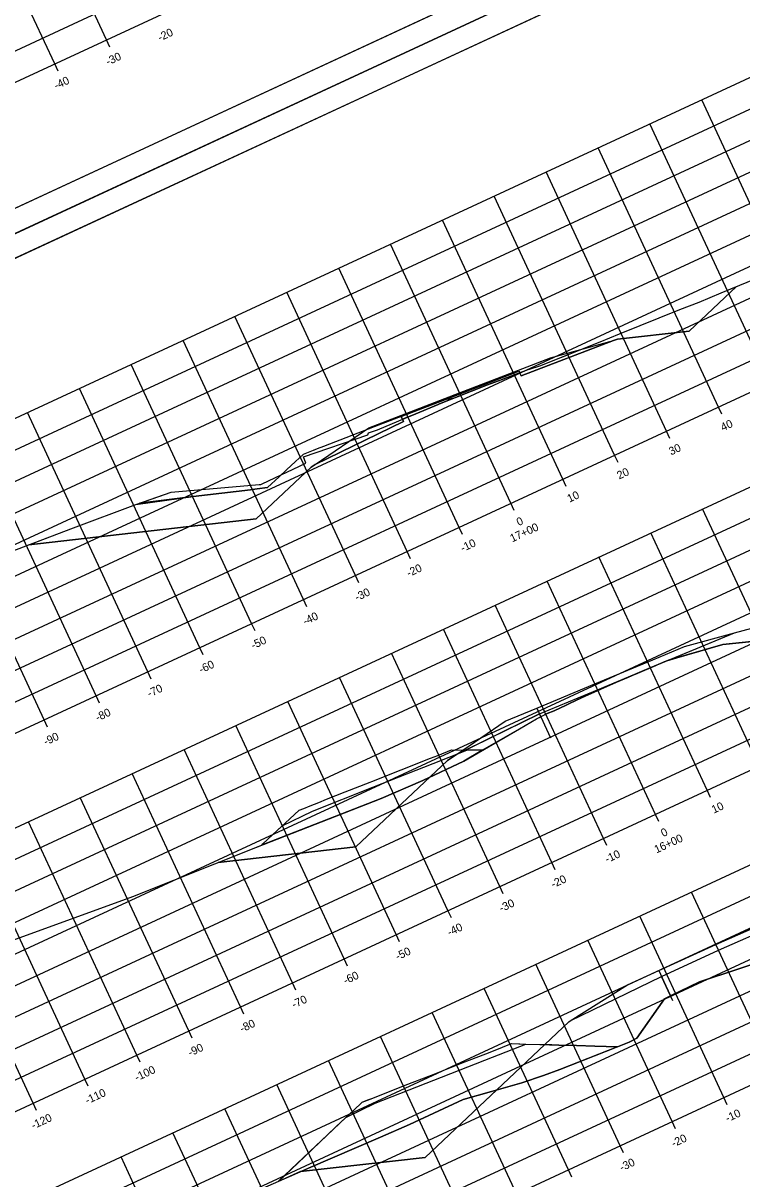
# Model space of a CAD drawing. Extents: x 1354696 to 1366163, y 660729 to 670380.
# Drawn here: x 1365495.6 to 1365621.3, y 665134.7 to 665336.9 of the extents above; entities that cross this region are included whole.
import ezdxf

# ---------------------------------------------------------------- set-up
doc = ezdxf.new("R2010")
doc.units = 0
for name, color, linetype in [('R_Alt Surface', 7, 'Continuous'), ('R_Axis', 7, 'Continuous'), ('R_Axis Annot', 7, 'Continuous'), ('R_Border', 7, 'Continuous'), ('R_Exist Surface', 7, 'Continuous'), ('R_Fin Surface', 7, 'Continuous'), ('R_Grid', 7, 'Continuous'), ('R_No Plot', 7, 'Continuous'), ('R_Xsect Slope', 7, 'Continuous')]:
    doc.layers.add(name, color=color, linetype=linetype)

msp = doc.modelspace()

# ---------------------------------------------------------------- linework, layer by layer
at = {"layer": 'R_Alt Surface'}
for points in [[(1365546.64, 665259.7), (1365562.09, 665267.25), (1365561.69, 665268.12), (1365571.98, 665272.09), (1365582.27, 665276.05), (1365582.68, 665275.19), (1365598.8, 665281.41)], [(1365571.36, 665208.97), (1365585.86, 665216.06), (1365596.03, 665220.29), (1365606.19, 665224.52), (1365619.97, 665230.25)], [(1365540.89, 665196.47), (1365546.16, 665199.06), (1365556.7, 665203.23), (1365567.26, 665207.41), (1365573.16, 665209.74)], [(1365591.26, 665162.34), (1365607.19, 665170.12), (1365617.19, 665174.7), (1365627.26, 665179.14), (1365640.98, 665185.17)], [(1365552.02, 665145.44), (1365557.14, 665147.94), (1365567.4, 665151.97), (1365577.66, 665156), (1365583.51, 665158.29)]]:
    msp.add_lwpolyline(points, dxfattribs=at)
msp.add_lwpolyline([(1365571.98, 665272.09), (1365582.27, 665276.05), (1365582.42, 665275.74), (1365579.62, 665274.68), (1365579.33, 665274.58), (1365576.79, 665273.63), (1365576.51, 665273.53), (1365573.98, 665272.55), (1365573.71, 665272.43), (1365571.19, 665271.42), (1365570.92, 665271.31), (1365568.39, 665270.31), (1365568.13, 665270.19), (1365564.26, 665268.58), (1365563.84, 665268.41), (1365563.68, 665268.35), (1365562.37, 665267.82), (1365561.92, 665267.63), (1365561.69, 665268.12)], close=True, dxfattribs=at)
at = {"layer": 'R_Axis'}
for p, q in [((1365401.32, 665283.48), (1365673.42, 665409.81)), ((1365510.75, 665332.74), (1365510.16, 665334.01)), ((1365501.68, 665328.53), (1365501.09, 665329.8)), ((1365444.83, 665189.75), (1365716.94, 665316.08)), ((1365617.75, 665268.49), (1365617.16, 665269.76)), ((1365608.68, 665264.27), (1365608.09, 665265.54)), ((1365470.1, 665135.33), (1365742.2, 665261.66)), ((1365599.61, 665260.06), (1365599.02, 665261.33)), ((1365590.54, 665255.85), (1365589.95, 665257.12)), ((1365581.47, 665251.64), (1365580.88, 665252.91)), ((1365572.4, 665247.43), (1365571.81, 665248.7)), ((1365563.33, 665243.22), (1365562.74, 665244.49)), ((1365554.26, 665239.01), (1365553.67, 665240.28)), ((1365545.19, 665234.8), (1365544.6, 665236.07)), ((1365536.12, 665230.59), (1365535.53, 665231.86)), ((1365527.05, 665226.38), (1365526.46, 665227.65)), ((1365517.98, 665222.16), (1365517.39, 665223.43)), ((1365508.91, 665217.95), (1365508.32, 665219.22)), ((1365491.15, 665089.97), (1365763.26, 665216.31)), ((1365499.84, 665213.74), (1365499.25, 665215.01)), ((1365615.81, 665201.43), (1365615.22, 665202.7)), ((1365606.74, 665197.22), (1365606.15, 665198.49)), ((1365597.67, 665193.01), (1365597.08, 665194.28)), ((1365588.6, 665188.8), (1365588.01, 665190.07)), ((1365579.53, 665184.59), (1365578.94, 665185.86)), ((1365570.46, 665180.38), (1365569.87, 665181.65)), ((1365561.39, 665176.17), (1365560.8, 665177.44)), ((1365552.32, 665171.95), (1365551.73, 665173.22)), ((1365543.25, 665167.74), (1365542.66, 665169.01)), ((1365534.18, 665163.53), (1365533.59, 665164.8)), ((1365525.11, 665159.32), (1365524.52, 665160.59)), ((1365516.04, 665155.11), (1365515.45, 665156.38)), ((1365506.97, 665150.9), (1365506.38, 665152.17)), ((1365618.72, 665147.66), (1365618.13, 665148.93)), ((1365497.9, 665146.69), (1365497.31, 665147.96)), ((1365609.65, 665143.45), (1365609.06, 665144.72)), ((1365600.58, 665139.24), (1365599.99, 665140.51)), ((1365591.51, 665135.03), (1365590.92, 665136.3))]:
    msp.add_line(p, q, dxfattribs=at)
at = {"layer": 'R_Border'}
for p, q in [((1365689.26, 665395.11), (1365402.48, 665261.97)), ((1365405.8, 665254.82), (1365692.58, 665387.96)), ((1365544.25, 665318.81), (1365544.25, 665318.81)), ((1365544.25, 665318.81), (1365544.25, 665318.81))]:
    msp.add_line(p, q, dxfattribs=at)
at = {"layer": 'R_Exist Surface'}
for points in [[(1365491.95, 665243.9), (1365504.36, 665248.63), (1365515.27, 665252.7), (1365521.45, 665254.88), (1365536.83, 665256.22), (1365537.16, 665256.22), (1365537.35, 665256.31), (1365545, 665259.96), (1365544.63, 665261.05), (1365555.86, 665264.91), (1365555.96, 665265.24), (1365557.56, 665265.77), (1365562.37, 665267.82), (1365563.68, 665268.35), (1365563.84, 665268.41), (1365564.26, 665268.58), (1365568.13, 665270.19), (1365568.39, 665270.31), (1365570.92, 665271.31), (1365571.19, 665271.42), (1365573.71, 665272.43), (1365573.98, 665272.55), (1365576.51, 665273.53), (1365576.79, 665273.63), (1365579.33, 665274.58), (1365579.62, 665274.68), (1365583.74, 665276.24), (1365583.91, 665276.31), (1365584.14, 665276.38), (1365585.94, 665276.95), (1365596.51, 665281.17), (1365599.86, 665282.54), (1365610.4, 665286.81), (1365613.79, 665288.12), (1365617.64, 665289.77), (1365641.36, 665299.46)], [(1365488.56, 665174.61), (1365514.78, 665184.09), (1365536.26, 665192.69), (1365558.17, 665201.29), (1365565.48, 665204.4), (1365572.64, 665207.82), (1365582.36, 665213.46), (1365585.36, 665215.18), (1365585.58, 665215.29), (1365586.77, 665215.89), (1365587.21, 665216.11), (1365588.44, 665216.59), (1365590.51, 665217.6), (1365591.14, 665217.89), (1365593.22, 665218.88), (1365593.85, 665219.17), (1365595.94, 665220.13), (1365596.58, 665220.42), (1365598.69, 665221.31), (1365599.35, 665221.59), (1365601.43, 665222.49), (1365602.1, 665222.78), (1365603.07, 665223.2), (1365606.2, 665224.56), (1365607.76, 665225.21), (1365608.13, 665225.37), (1365609.91, 665225.87), (1365617.94, 665228.21), (1365627.61, 665229.19)], [(1365524.74, 665127.47), (1365545.45, 665136.59), (1365558.06, 665142.02), (1365563.14, 665144.2), (1365572.55, 665148.6), (1365577.46, 665150), (1365582.8, 665151.54), (1365586.55, 665152.82), (1365589.45, 665153.82), (1365601.55, 665158.63), (1365602.88, 665159.3), (1365607.71, 665166.19), (1365613.87, 665169.18), (1365627.62, 665173.72)]]:
    msp.add_lwpolyline(points, dxfattribs=at)
at = {"layer": 'R_Fin Surface'}
for points in [[(1365496.54, 665245.65), (1365536.35, 665250.17), (1365545.97, 665259.24), (1365546.64, 665259.7), (1365556.01, 665266.11), (1365561.62, 665268.27), (1365571.91, 665272.24), (1365582.2, 665276.21), (1365587.81, 665278.37), (1365598.8, 665281.41), (1365599.53, 665281.61), (1365612.03, 665283.03), (1365620.34, 665290.87)], [(1365515.99, 665252.94), (1365525.3, 665254.08), (1365535.36, 665255.3), (1365536.48, 665255.44), (1365538.3, 665255.66), (1365540.33, 665257.56), (1365541.62, 665258.77), (1365542.44, 665259.54), (1365544.58, 665261.54), (1365546.34, 665262.22), (1365546.5, 665262.28), (1365547.03, 665262.48), (1365548.18, 665262.93), (1365557.01, 665266.34), (1365564.77, 665269.33), (1365567.53, 665270.39), (1365569.32, 665271.09), (1365569.44, 665271.13), (1365569.63, 665271.15), (1365570.81, 665271.3), (1365570.92, 665271.31)], [(1365529.69, 665190.06), (1365553.78, 665192.79), (1365569.8, 665207.91), (1365571.36, 665208.97), (1365579.85, 665214.78), (1365585.39, 665217.08), (1365595.55, 665221.31), (1365605.72, 665225.54), (1365611.26, 665227.85), (1365619.97, 665230.25), (1365622.99, 665231.09), (1365647.94, 665233.92), (1365658.58, 665243.96)], [(1365537.24, 665193.07), (1365537.36, 665193.17), (1365537.51, 665193.31), (1365540.02, 665195.66), (1365540.63, 665196.23), (1365540.89, 665196.47), (1365541.41, 665196.95), (1365543.83, 665199.21), (1365544.65, 665199.53), (1365545.74, 665199.97), (1365547.31, 665200.58), (1365548.65, 665201.12), (1365551.9, 665202.4), (1365556.24, 665204.12), (1365556.28, 665204.13), (1365556.58, 665204.25), (1365566.84, 665208.31), (1365568.08, 665208.8), (1365570.46, 665209.75), (1365572.2, 665209.74), (1365573.16, 665209.74), (1365573.51, 665209.75), (1365575.97, 665209.75)], [(1365544.05, 665135.97), (1365565.87, 665138.44), (1365591.03, 665162.19), (1365591.26, 665162.34), (1365601.26, 665168.64), (1365606.72, 665171.14), (1365616.72, 665175.72), (1365626.79, 665180.16), (1365632.33, 665182.47), (1365640.98, 665185.17), (1365643.88, 665186.08), (1365679.57, 665190.13), (1365680.64, 665191.14)], [(1365540.31, 665134.38), (1365544.81, 665138.63), (1365545.7, 665139.47), (1365548.73, 665142.33), (1365550.28, 665143.8), (1365552.02, 665145.44), (1365553.34, 665146.69), (1365554.86, 665148.12), (1365555.87, 665148.51), (1365556.72, 665148.85), (1365562.41, 665151.09), (1365566.98, 665152.88), (1365572.83, 665155.17), (1365577.24, 665156.9), (1365579.39, 665157.75), (1365580.97, 665158.37), (1365582.44, 665158.33), (1365583.51, 665158.29), (1365585.95, 665158.22), (1365587.68, 665158.17), (1365589.24, 665158.13), (1365592.36, 665158.04), (1365595.56, 665157.95), (1365599.54, 665157.83)]]:
    msp.add_lwpolyline(points, dxfattribs=at)
at = {"layer": 'R_Grid'}
for p, q in [((1365399.21, 665288.01), (1365671.31, 665414.34)), ((1365401.32, 665283.48), (1365673.42, 665409.81)), ((1365510.16, 665334.01), (1365491.21, 665374.82)), ((1365501.09, 665329.8), (1365482.14, 665370.61)), ((1365423.78, 665235.1), (1365695.88, 665361.43)), ((1365425.88, 665230.56), (1365697.99, 665356.89)), ((1365427.99, 665226.03), (1365700.09, 665352.36)), ((1365430.09, 665221.49), (1365702.2, 665347.82)), ((1365432.2, 665216.96), (1365704.3, 665343.29)), ((1365434.3, 665212.42), (1365706.41, 665338.75)), ((1365436.41, 665207.89), (1365708.51, 665334.22)), ((1365438.52, 665203.35), (1365710.62, 665329.68)), ((1365440.62, 665198.82), (1365712.72, 665325.15)), ((1365635.3, 665278.18), (1365614.25, 665323.53)), ((1365442.73, 665194.28), (1365714.83, 665320.61)), ((1365626.23, 665273.97), (1365605.18, 665319.32)), ((1365444.83, 665189.75), (1365716.94, 665316.08)), ((1365617.16, 665269.76), (1365596.11, 665315.11)), ((1365608.09, 665265.54), (1365587.04, 665310.9)), ((1365599.02, 665261.33), (1365577.97, 665306.68)), ((1365451.15, 665176.14), (1365723.25, 665302.47)), ((1365589.95, 665257.12), (1365568.9, 665302.47)), ((1365453.25, 665171.61), (1365725.36, 665297.94)), ((1365580.88, 665252.91), (1365559.83, 665298.26)), ((1365455.36, 665167.07), (1365727.46, 665293.4)), ((1365571.81, 665248.7), (1365550.76, 665294.05)), ((1365457.46, 665162.54), (1365729.57, 665288.87)), ((1365562.74, 665244.49), (1365541.69, 665289.84)), ((1365553.67, 665240.28), (1365532.62, 665285.63)), ((1365459.57, 665158), (1365731.67, 665284.33)), ((1365544.6, 665236.07), (1365523.55, 665281.42)), ((1365461.68, 665153.47), (1365733.78, 665279.8)), ((1365535.53, 665231.86), (1365514.48, 665277.21)), ((1365463.78, 665148.93), (1365735.89, 665275.26)), ((1365526.46, 665227.65), (1365505.41, 665273)), ((1365465.89, 665144.4), (1365737.99, 665270.73)), ((1365517.39, 665223.43), (1365496.34, 665268.79)), ((1365467.99, 665139.86), (1365740.1, 665266.19)), ((1365508.32, 665219.22), (1365487.27, 665264.57)), ((1365470.1, 665135.33), (1365742.2, 665261.66)), ((1365499.25, 665215.01), (1365478.2, 665260.36)), ((1365633.36, 665211.12), (1365614.41, 665251.94)), ((1365476.41, 665121.72), (1365748.52, 665248.05)), ((1365624.29, 665206.91), (1365605.34, 665247.73)), ((1365478.52, 665117.19), (1365750.62, 665243.52)), ((1365615.22, 665202.7), (1365596.27, 665243.52)), ((1365480.63, 665112.65), (1365752.73, 665238.98)), ((1365606.15, 665198.49), (1365587.2, 665239.31)), ((1365482.73, 665108.12), (1365754.83, 665234.45)), ((1365597.08, 665194.28), (1365578.13, 665235.1)), ((1365484.84, 665103.58), (1365756.94, 665229.91)), ((1365588.01, 665190.07), (1365569.06, 665230.88)), ((1365578.94, 665185.86), (1365559.99, 665226.67)), ((1365486.94, 665099.04), (1365759.05, 665225.38)), ((1365569.87, 665181.65), (1365550.92, 665222.46)), ((1365489.05, 665094.51), (1365761.15, 665220.84)), ((1365560.8, 665177.44), (1365541.85, 665218.25)), ((1365491.15, 665089.97), (1365763.26, 665216.31)), ((1365551.73, 665173.22), (1365532.78, 665214.04)), ((1365542.66, 665169.01), (1365523.71, 665209.83)), ((1365533.59, 665164.8), (1365514.64, 665205.62)), ((1365524.52, 665160.59), (1365505.57, 665201.41)), ((1365515.45, 665156.38), (1365496.5, 665197.2)), ((1365506.38, 665152.17), (1365487.43, 665192.99)), ((1365497.31, 665147.96), (1365478.36, 665188.77)), ((1365627.2, 665153.14), (1365612.47, 665184.89)), ((1365618.13, 665148.93), (1365603.4, 665180.67)), ((1365609.06, 665144.72), (1365594.33, 665176.46)), ((1365599.99, 665140.51), (1365585.26, 665172.25)), ((1365590.92, 665136.3), (1365576.19, 665168.04)), ((1365581.85, 665132.08), (1365567.12, 665163.83)), ((1365572.78, 665127.87), (1365558.05, 665159.62)), ((1365563.71, 665123.66), (1365548.98, 665155.41)), ((1365554.64, 665119.45), (1365539.91, 665151.2)), ((1365545.57, 665115.24), (1365530.84, 665146.99)), ((1365536.5, 665111.03), (1365521.77, 665142.78)), ((1365527.43, 665106.82), (1365512.69, 665138.56))]:
    msp.add_line(p, q, dxfattribs=at)
at = {"layer": 'R_No Plot'}
for p in [(1365392.91, 665253.13), (1365392.91, 665253.14)]:
    msp.add_line(p, (1365695.25, 665393.5), dxfattribs=at)
for points in [[(1365303.07, 665446.63), (1365605.41, 665587), (1365695.25, 665393.5), (1365392.91, 665253.13)], [(1365528.13, 665546.83), (1365545.93, 665555.09), (1365550.09, 665546.13), (1365564.7, 665552.91), (1365585.74, 665562.68), (1365597.71, 665537.19), (1365618.76, 665546.97), (1365689.26, 665395.11), (1365402.48, 665261.97), (1365315.96, 665448.32)], [(1365392.91, 665253.13), (1365695.25, 665393.5), (1365785.09, 665200), (1365482.74, 665059.63)], [(1365617.97, 665353.32), (1365635.76, 665361.59), (1365639.92, 665352.63), (1365654.54, 665359.41), (1365675.58, 665369.18), (1365687.55, 665343.69), (1365708.6, 665353.46), (1365779.1, 665201.61), (1365492.32, 665068.47), (1365405.8, 665254.82)]]:
    msp.add_lwpolyline(points, close=True, dxfattribs=at)
at = {"layer": 'R_Xsect Slope'}
for p, q in [((1365585.39, 665217.08), (1365587.82, 665211.85)), ((1365606.72, 665171.14), (1365609.15, 665165.91))]:
    msp.add_line(p, q, dxfattribs=at)
for points in [[(1365612.03, 665283.03), (1365599.53, 665281.61), (1365598.8, 665281.41), (1365582.68, 665275.19), (1365582.42, 665275.74), (1365583.74, 665276.24), (1365583.91, 665276.31), (1365584.14, 665276.38), (1365585.94, 665276.95), (1365593.26, 665279.88), (1365596.51, 665281.17), (1365599.86, 665282.54), (1365610.4, 665286.81), (1365613.79, 665288.12), (1365617.64, 665289.77), (1365620.34, 665290.87)], [(1365536.35, 665250.17), (1365496.54, 665245.65), (1365504.36, 665248.63), (1365515.27, 665252.7), (1365525.3, 665254.08), (1365535.36, 665255.3), (1365536.48, 665255.44), (1365538.3, 665255.66), (1365540.33, 665257.56), (1365541.62, 665258.77), (1365542.44, 665259.54), (1365544.58, 665261.54), (1365546.34, 665262.22), (1365547.03, 665262.48), (1365548.18, 665262.93), (1365557.01, 665266.34), (1365561.69, 665268.14), (1365561.69, 665268.12), (1365562.09, 665267.25), (1365546.64, 665259.7), (1365545.97, 665259.24)], [(1365515.99, 665252.94), (1365515.99, 665252.95), (1365521.45, 665254.88), (1365536.83, 665256.22), (1365537.16, 665256.22), (1365537.35, 665256.31), (1365540.7, 665257.91), (1365540.33, 665257.56), (1365538.3, 665255.66), (1365536.48, 665255.44), (1365535.36, 665255.3), (1365525.3, 665254.08)], [(1365622.99, 665231.09), (1365632.21, 665232.13), (1365631.38, 665231.56), (1365628.09, 665229.23), (1365617.94, 665228.21), (1365608.45, 665225.46), (1365619.97, 665230.25)], [(1365607.76, 665225.21), (1365608.13, 665225.37), (1365608.45, 665225.46), (1365604.1, 665223.65), (1365606.2, 665224.56)], [(1365585.86, 665216.06), (1365596.03, 665220.29), (1365604.1, 665223.65), (1365602.1, 665222.78), (1365596.58, 665220.42), (1365595.94, 665220.13), (1365593.85, 665219.17), (1365593.22, 665218.88), (1365591.14, 665217.89), (1365590.51, 665217.6), (1365588.44, 665216.59), (1365587.21, 665216.11), (1365586.1, 665215.55)], [(1365582.36, 665213.46), (1365585.36, 665215.18), (1365586.1, 665215.55), (1365585.86, 665216.06), (1365572.94, 665209.74), (1365573.16, 665209.74), (1365575.97, 665209.75)], [(1365570.46, 665209.75), (1365572.2, 665209.74), (1365572.49, 665209.74), (1365572.94, 665209.74), (1365571.98, 665209.27), (1365571.36, 665208.97), (1365569.8, 665207.91), (1365553.78, 665192.79), (1365529.69, 665190.06), (1365536.26, 665192.69), (1365537.24, 665193.07), (1365537.51, 665193.31), (1365540.02, 665195.66), (1365540.89, 665196.47), (1365541.41, 665196.95), (1365543.83, 665199.21), (1365544.65, 665199.53), (1365545.74, 665199.97), (1365547.31, 665200.58), (1365548.65, 665201.12), (1365551.9, 665202.4), (1365556.28, 665204.13), (1365556.58, 665204.25), (1365566.84, 665208.31), (1365568.08, 665208.8)], [(1365537.24, 665193.07), (1365537.51, 665193.31), (1365540.02, 665195.66), (1365540.89, 665196.47), (1365546.16, 665199.06), (1365556.7, 665203.23), (1365567.26, 665207.41), (1365573.16, 665209.74), (1365575.97, 665209.75), (1365572.64, 665207.82), (1365565.48, 665204.4), (1365558.17, 665201.29)], [(1365643.88, 665186.08), (1365674.19, 665189.52), (1365669.38, 665186.54), (1365661.83, 665183.42), (1365655.38, 665181.63), (1365653.62, 665181.37), (1365651.71, 665179.89), (1365648.36, 665178.67), (1365646.16, 665177.55), (1365637.02, 665173.82), (1365634.08, 665174.99), (1365631.43, 665173.85), (1365628.31, 665174.06), (1365627.62, 665173.72), (1365613.87, 665169.18), (1365608.78, 665166.71), (1365607.19, 665170.12), (1365617.19, 665174.7), (1365627.26, 665179.14), (1365640.98, 665185.17)], [(1365602.88, 665159.3), (1365601.55, 665158.63), (1365599.54, 665157.83), (1365595.56, 665157.95), (1365592.36, 665158.04), (1365589.24, 665158.13), (1365586.8, 665158.2), (1365591.03, 665162.19), (1365591.26, 665162.34), (1365607.19, 665170.12), (1365608.78, 665166.71), (1365607.71, 665166.19)], [(1365554.86, 665148.12), (1365556.72, 665148.85), (1365562.41, 665151.09), (1365566.98, 665152.88), (1365572.83, 665155.17), (1365577.24, 665156.9), (1365579.39, 665157.75), (1365580.97, 665158.37), (1365583.51, 665158.29), (1365586.8, 665158.2), (1365565.87, 665138.44), (1365544.05, 665135.97), (1365540.2, 665134.27), (1365544.81, 665138.63), (1365548.73, 665142.33), (1365552.02, 665145.44), (1365553.34, 665146.69)], [(1365540.31, 665134.38), (1365552.02, 665145.44), (1365557.14, 665147.94), (1365567.4, 665151.97), (1365577.66, 665156), (1365583.51, 665158.29), (1365585.95, 665158.22), (1365589.24, 665158.13), (1365592.36, 665158.04), (1365595.56, 665157.95), (1365599.54, 665157.83), (1365589.45, 665153.82), (1365586.55, 665152.82), (1365582.8, 665151.54), (1365577.46, 665150), (1365572.55, 665148.6), (1365563.14, 665144.2), (1365558.06, 665142.02), (1365545.45, 665136.59), (1365540.2, 665134.27)]]:
    msp.add_lwpolyline(points, close=True, dxfattribs=at)

# ---------------------------------------------------------------- texts
at = {"layer": 'R_Axis Annot'}
for s, p in [('-20', (1365519.49, 665333.71)), ('-30', (1365510.42, 665329.5)), ('-40', (1365501.35, 665325.29)), ('40', (1365617.95, 665265.49)), ('30', (1365608.88, 665261.28)), ('20', (1365599.81, 665257.07)), ('10', (1365591.1, 665253.02)), ('0', (1365582.24, 665248.91)), ('17+00', (1365581.1, 665246.07)), ('-10', (1365572.44, 665244.36)), ('-20', (1365563.01, 665239.98)), ('-30', (1365553.94, 665235.77)), ('-40', (1365544.87, 665231.56)), ('-50', (1365535.8, 665227.35)), ('-60', (1365526.7, 665223.12)), ('-70', (1365517.66, 665218.93)), ('-80', (1365508.59, 665214.72)), ('-90', (1365499.52, 665210.5)), ('10', (1365616.36, 665198.6)), ('0', (1365607.5, 665194.49)), ('16+00', (1365606.34, 665191.63)), ('-10', (1365597.7, 665189.94)), ('-20', (1365588.27, 665185.56)), ('-30', (1365579.2, 665181.35)), ('-40', (1365570.13, 665177.14)), ('-50', (1365561.06, 665172.93)), ('-60', (1365551.96, 665168.7)), ('-70', (1365542.92, 665164.51)), ('-80', (1365533.85, 665160.29)), ('-90', (1365524.78, 665156.08)), ('-100', (1365515.45, 665151.75)), ('-110', (1365506.79, 665147.73)), ('-10', (1365618.76, 665144.59)), ('-120', (1365497.36, 665143.35)), ('-20', (1365609.33, 665140.21)), ('-30', (1365600.26, 665136))]:
    msp.add_text(s, height=1.4, rotation=24.9042, dxfattribs=at).set_placement(p)

doc.saveas('drawing.dxf')
